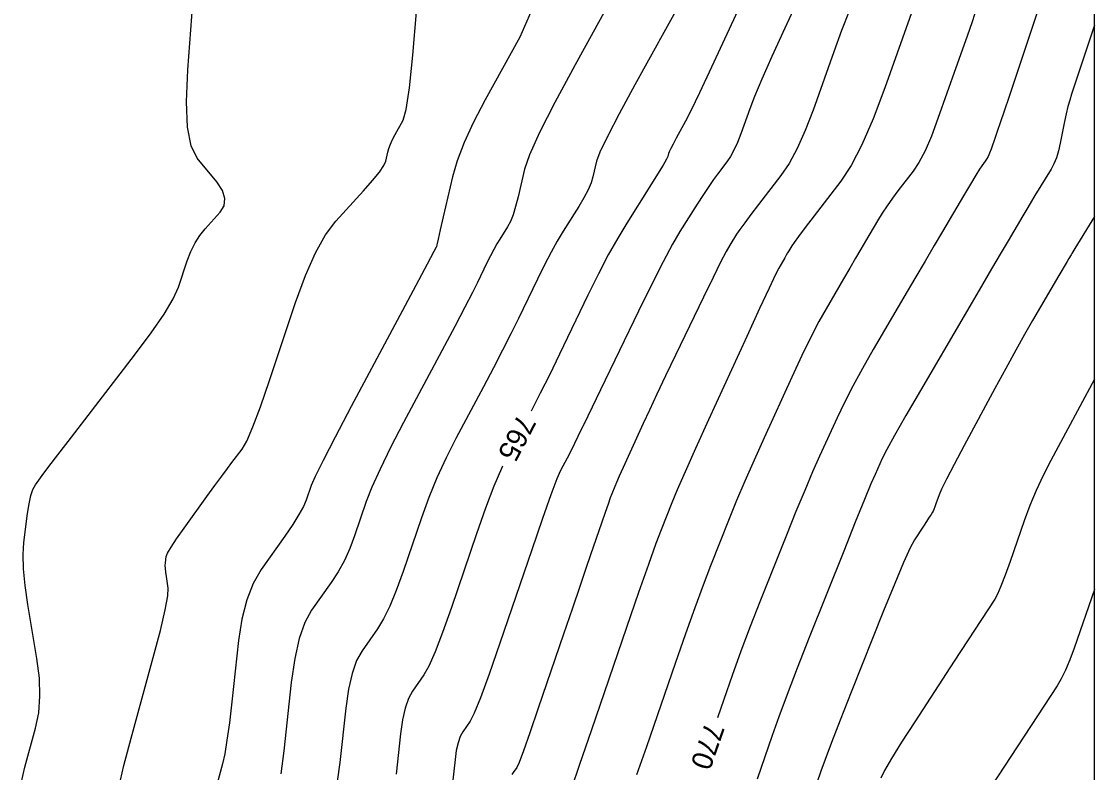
# Model space of a CAD drawing. Extents: x 2082232 to 2083549, y 592624 to 593832.
# Drawn here: x 2083512.7 to 2083549.07, y 592651.11 to 592676.57 of the extents above; entities that cross this region are included whole.
import ezdxf

# ---------------------------------------------------------------- set-up
doc = ezdxf.new("R2010")
doc.units = 0
for name, color, linetype in [('DT_X_Contour_Major', 7, 'Continuous'), ('DT_X_Contour_Minor', 7, 'Continuous'), ('DT_X_TIN_Hull', 7, 'Continuous')]:
    doc.layers.add(name, color=color, linetype=linetype)

msp = doc.modelspace()

# ---------------------------------------------------------------- linework, layer by layer
at = {"layer": 'DT_X_Contour_Major'}
for points in [[(2083538.156, 592679.479), (2083536.613, 592676.137), (2083536.092, 592675.013), (2083535.685, 592674.147), (2083535.392, 592673.54), (2083535.214, 592673.192), (2083534.893, 592672.608), (2083534.786, 592672.411), (2083534.707, 592672.26), (2083534.656, 592672.153), (2083534.633, 592672.092), (2083534.61, 592671.988), (2083534.565, 592671.895), (2083534.449, 592671.695), (2083534.261, 592671.388), (2083534.002, 592670.974), (2083533.216, 592669.728), (2083532.913, 592669.225), (2083532.593, 592668.651), (2083532.256, 592668.007), (2083531.903, 592667.292), (2083530.938, 592665.291), (2083530.595, 592664.583), (2083530.287, 592663.962), (2083530.015, 592663.426), (2083529.981, 592663.36)], [(2083547.737, 592678.713), (2083546.175, 592674.024), (2083546.01, 592673.53), (2083545.877, 592673.135), (2083545.776, 592672.838), (2083545.707, 592672.639), (2083545.565, 592672.24), (2083545.513, 592672.102), (2083545.463, 592671.987), (2083545.416, 592671.895), (2083545.37, 592671.826), (2083545.251, 592671.672), (2083545.179, 592671.565), (2083545.051, 592671.36), (2083544.868, 592671.056), (2083544.63, 592670.654), (2083543.922, 592669.45), (2083543.64, 592668.972), (2083543.328, 592668.44), (2083542.985, 592667.855), (2083542.612, 592667.217), (2083541.574, 592665.444), (2083541.205, 592664.801), (2083540.878, 592664.202), (2083540.593, 592663.647), (2083540.348, 592663.136), (2083539.752, 592661.831), (2083539.514, 592661.297), (2083539.248, 592660.673), (2083538.953, 592659.96), (2083538.63, 592659.158), (2083537.731, 592656.898), (2083537.401, 592656.055), (2083537.086, 592655.222), (2083536.787, 592654.399), (2083536.503, 592653.585), (2083536.289, 592652.96)], [(2083512.701, 592650.796), (2083512.821, 592651.29), (2083513.182, 592652.61), (2083513.287, 592653.129), (2083513.328, 592653.696), (2083513.307, 592654.31), (2083513.224, 592654.972), (2083512.918, 592656.801), (2083512.823, 592657.446), (2083512.769, 592658.013), (2083512.755, 592658.499), (2083512.781, 592658.906), (2083512.906, 592659.883), (2083512.958, 592660.219), (2083513.019, 592660.494), (2083513.091, 592660.707), (2083513.173, 592660.858), (2083513.405, 592661.179), (2083513.56, 592661.387), (2083513.852, 592661.77), (2083514.281, 592662.329), (2083514.846, 592663.062), (2083516.535, 592665.251), (2083517.103, 592666.012), (2083517.541, 592666.65), (2083517.848, 592667.167), (2083518.025, 592667.562), (2083518.323, 592668.454), (2083518.444, 592668.773), (2083518.585, 592669.06), (2083518.746, 592669.317), (2083518.927, 592669.542), (2083519.435, 592670.101), (2083519.57, 592670.322), (2083519.596, 592670.567), (2083519.512, 592670.835), (2083519.318, 592671.127), (2083518.656, 592671.937), (2083518.45, 592672.351), (2083518.328, 592672.988), (2083518.291, 592673.846), (2083518.338, 592674.927), (2083518.577, 592678.104)], [(2083529.011, 592661.498), (2083528.971, 592661.416), (2083528.715, 592660.81), (2083528.434, 592660.072), (2083528.127, 592659.202), (2083527.275, 592656.705), (2083526.977, 592655.86), (2083526.723, 592655.197), (2083526.511, 592654.715), (2083526.343, 592654.416), (2083525.952, 592653.861), (2083525.817, 592653.614), (2083525.704, 592653.292), (2083525.614, 592652.893), (2083525.547, 592652.419), (2083525.397, 592651.052)]]:
    msp.add_lwpolyline(points, dxfattribs=at)
at = {"layer": 'DT_X_Contour_Minor'}
for points in [[(2083539.866, 592679.133), (2083538.577, 592676.341), (2083538.14, 592675.385), (2083537.795, 592674.611), (2083537.544, 592674.019), (2083537.384, 592673.609), (2083537.083, 592672.76), (2083536.969, 592672.462), (2083536.852, 592672.204), (2083536.734, 592671.986), (2083536.613, 592671.808), (2083536.289, 592671.388), (2083536.155, 592671.207), (2083535.997, 592670.978), (2083535.814, 592670.701), (2083535.606, 592670.376), (2083535.02, 592669.446), (2083534.767, 592669.016), (2083534.449, 592668.423), (2083534.065, 592667.667), (2083533.615, 592666.748), (2083532.329, 592664.079), (2083531.897, 592663.184), (2083531.564, 592662.5), (2083531.33, 592662.027), (2083531.197, 592661.764), (2083530.974, 592661.346), (2083530.85, 592661.06), (2083530.646, 592660.517), (2083530.361, 592659.716), (2083529.996, 592658.658), (2083528.916, 592655.493), (2083528.55, 592654.438), (2083528.261, 592653.645), (2083528.049, 592653.115), (2083527.915, 592652.848), (2083527.66, 592652.486), (2083527.572, 592652.325), (2083527.499, 592652.115), (2083527.44, 592651.855), (2083527.396, 592651.546), (2083527.298, 592650.654)], [(2083533.539, 592678.857), (2083531.466, 592675.093), (2083530.775, 592673.815), (2083530.259, 592672.8), (2083529.917, 592672.05), (2083529.75, 592671.565), (2083529.535, 592670.624), (2083529.452, 592670.296), (2083529.365, 592670.017), (2083529.273, 592669.788), (2083529.177, 592669.607), (2083528.915, 592669.192), (2083528.814, 592669.024), (2083528.708, 592668.833), (2083528.595, 592668.619), (2083528.478, 592668.381), (2083528.156, 592667.714), (2083527.99, 592667.382), (2083527.734, 592666.885), (2083527.386, 592666.224), (2083526.947, 592665.398), (2083525.655, 592662.976), (2083525.213, 592662.127), (2083524.854, 592661.396), (2083524.58, 592660.784), (2083524.389, 592660.29), (2083523.993, 592659.129), (2083523.832, 592658.704), (2083523.646, 592658.3), (2083523.435, 592657.916), (2083523.199, 592657.552), (2083522.536, 592656.61), (2083522.306, 592656.193), (2083522.115, 592655.646), (2083521.963, 592654.97), (2083521.848, 592654.165), (2083521.595, 592651.846), (2083521.498, 592651.069)], [(2083543.403, 592678.357), (2083541.968, 592674.314), (2083541.571, 592673.261), (2083541.19, 592672.382), (2083540.826, 592671.679), (2083540.477, 592671.151), (2083539.57, 592669.975), (2083539.267, 592669.581), (2083539.04, 592669.281), (2083538.888, 592669.075), (2083538.812, 592668.963), (2083538.709, 592668.788), (2083538.668, 592668.719), (2083538.623, 592668.642), (2083538.573, 592668.557), (2083538.368, 592668.207), (2083538.258, 592667.99), (2083538.041, 592667.532), (2083537.717, 592666.833), (2083537.286, 592665.892), (2083535.993, 592663.064), (2083535.552, 592662.093), (2083535.198, 592661.301), (2083534.93, 592660.687), (2083534.749, 592660.253), (2083534.383, 592659.333), (2083534.207, 592658.867), (2083533.953, 592658.16), (2083533.621, 592657.211), (2083533.212, 592656.021), (2083532.016, 592652.526), (2083531.621, 592651.376), (2083531.333, 592650.549)], [(2083535.105, 592677.346), (2083533.491, 592674.417), (2083532.956, 592673.432), (2083532.561, 592672.672), (2083532.306, 592672.137), (2083532.192, 592671.828), (2083532.072, 592671.306), (2083532.008, 592671.096), (2083531.907, 592670.856), (2083531.767, 592670.588), (2083531.59, 592670.291), (2083531.066, 592669.46), (2083530.863, 592669.125), (2083530.65, 592668.742), (2083530.426, 592668.313), (2083530.19, 592667.836), (2083529.547, 592666.503), (2083529.292, 592665.983), (2083529.01, 592665.423), (2083528.701, 592664.825), (2083528.363, 592664.187), (2083527.428, 592662.433), (2083527.092, 592661.771), (2083526.785, 592661.103), (2083526.507, 592660.428), (2083526.258, 592659.746), (2083525.634, 592657.917), (2083525.405, 592657.282), (2083525.185, 592656.748), (2083524.973, 592656.315), (2083524.771, 592655.984), (2083524.244, 592655.236), (2083524.062, 592654.904), (2083523.91, 592654.469), (2083523.788, 592653.932), (2083523.698, 592653.292), (2083523.496, 592651.449), (2083523.399, 592650.807)], [(2083515.997, 592650.604), (2083516.175, 592651.346), (2083516.421, 592652.276), (2083517.169, 592655.007), (2083517.411, 592655.922), (2083517.577, 592656.618), (2083517.666, 592657.096), (2083517.679, 592657.355), (2083517.612, 592657.754), (2083517.592, 592657.895), (2083517.58, 592658.019), (2083517.577, 592658.125), (2083517.583, 592658.214), (2083517.61, 592658.427), (2083517.655, 592658.548), (2083517.771, 592658.749), (2083517.956, 592659.031), (2083518.212, 592659.393), (2083518.987, 592660.467), (2083519.258, 592660.841), (2083519.489, 592661.157), (2083519.68, 592661.415), (2083519.832, 592661.615), (2083520.184, 592662.071), (2083520.34, 592662.344), (2083520.547, 592662.823), (2083520.803, 592663.507), (2083521.109, 592664.396), (2083521.992, 592667.04), (2083522.326, 592667.956), (2083522.664, 592668.721), (2083523.008, 592669.334), (2083523.356, 592669.796), (2083524.292, 592670.826), (2083524.602, 592671.179), (2083524.832, 592671.464), (2083524.98, 592671.681), (2083525.047, 592671.831), (2083525.117, 592672.14), (2083525.153, 592672.264), (2083525.207, 592672.405), (2083525.279, 592672.561), (2083525.37, 592672.735), (2083525.636, 592673.218), (2083525.74, 592673.584), (2083525.85, 592674.32), (2083525.967, 592675.425), (2083526.09, 592676.899)], [(2083529.987, 592676.935), (2083529.588, 592676.038), (2083528.418, 592673.914), (2083528.02, 592673.154), (2083527.702, 592672.465), (2083527.465, 592671.848), (2083527.308, 592671.303), (2083526.998, 592669.946), (2083526.896, 592669.5), (2083526.823, 592669.182), (2083526.779, 592668.99), (2083526.764, 592668.926), (2083526.763, 592668.925), (2083526.763, 592668.925), (2083526.763, 592668.924), (2083526.762, 592668.923), (2083526.762, 592668.921), (2083526.76, 592668.917), (2083526.682, 592668.771), (2083526.451, 592668.336), (2083526.065, 592667.612), (2083525.525, 592666.6), (2083523.88, 592663.516), (2083523.333, 592662.481), (2083522.923, 592661.689), (2083522.653, 592661.14), (2083522.52, 592660.833), (2083522.352, 592660.341), (2083522.26, 592660.126), (2083522.108, 592659.851), (2083521.897, 592659.516), (2083521.627, 592659.12), (2083520.828, 592657.985), (2083520.555, 592657.516), (2083520.336, 592656.958), (2083520.17, 592656.312), (2083520.058, 592655.578), (2083519.831, 592653.502), (2083519.747, 592652.788), (2083519.667, 592652.201), (2083519.589, 592651.741), (2083519.514, 592651.408), (2083519.318, 592650.692)], [(2083540.752, 592676.915), (2083540.498, 592676.257), (2083540.237, 592675.543), (2083539.534, 592673.563), (2083539.268, 592672.867), (2083538.997, 592672.265), (2083538.721, 592671.757), (2083538.44, 592671.343), (2083537.684, 592670.364), (2083537.425, 592670.025), (2083537.215, 592669.744), (2083537.054, 592669.519), (2083536.942, 592669.352), (2083536.709, 592668.982), (2083536.588, 592668.768), (2083536.399, 592668.404), (2083536.144, 592667.89), (2083535.821, 592667.225), (2083534.87, 592665.253), (2083534.534, 592664.553), (2083534.239, 592663.934), (2083533.986, 592663.396), (2083533.774, 592662.937), (2083533.265, 592661.823), (2083533.094, 592661.446), (2083532.96, 592661.15), (2083532.865, 592660.935), (2083532.809, 592660.801), (2083532.709, 592660.551), (2083532.66, 592660.418), (2083532.585, 592660.209), (2083532.485, 592659.923), (2083532.36, 592659.56), (2083531.994, 592658.489), (2083531.833, 592658.02), (2083531.627, 592657.416), (2083531.375, 592656.676), (2083531.076, 592655.802), (2083530.219, 592653.29), (2083529.932, 592652.458), (2083529.715, 592651.846), (2083529.566, 592651.453), (2083529.487, 592651.28), (2083529.368, 592651.111), (2083529.327, 592651.036)], [(2083545.019, 592676.839), (2083544.91, 592676.518), (2083544.767, 592676.104), (2083544.589, 592675.597), (2083544.377, 592674.998), (2083543.767, 592673.277), (2083543.542, 592672.682), (2083543.327, 592672.185), (2083543.121, 592671.787), (2083542.924, 592671.488), (2083542.41, 592670.824), (2083542.223, 592670.573), (2083542.046, 592670.32), (2083541.878, 592670.065), (2083541.721, 592669.808), (2083541.315, 592669.119), (2083541.154, 592668.845), (2083540.976, 592668.541), (2083540.779, 592668.206), (2083540.565, 592667.84), (2083539.971, 592666.825), (2083539.732, 592666.395), (2083539.46, 592665.867), (2083539.155, 592665.24), (2083538.817, 592664.514), (2083537.873, 592662.448), (2083537.533, 592661.695), (2083537.223, 592660.987), (2083536.942, 592660.324), (2083536.69, 592659.705), (2083536.057, 592658.115), (2083535.804, 592657.461), (2083535.52, 592656.691), (2083535.204, 592655.805), (2083534.857, 592654.803), (2083533.89, 592651.977), (2083533.551, 592651.027)], [(2083549.073, 592676.438), (2083548.296, 592674.105), (2083548.233, 592673.904), (2083548.173, 592673.682), (2083548.115, 592673.439), (2083548.059, 592673.174), (2083547.913, 592672.439), (2083547.852, 592672.178), (2083547.78, 592671.944), (2083547.696, 592671.738), (2083547.601, 592671.56), (2083547.054, 592670.672), (2083547.017, 592670.61), (2083546.936, 592670.474), (2083546.813, 592670.264), (2083546.646, 592669.982), (2083546.145, 592669.13), (2083545.911, 592668.732), (2083545.585, 592668.177), (2083545.168, 592667.464), (2083544.658, 592666.593), (2083543.177, 592664.062), (2083542.679, 592663.206), (2083542.297, 592662.537), (2083542.03, 592662.054), (2083541.88, 592661.757), (2083541.632, 592661.214), (2083541.496, 592660.899), (2083541.273, 592660.36), (2083540.965, 592659.597), (2083540.571, 592658.61), (2083539.404, 592655.68), (2083538.998, 592654.649), (2083538.653, 592653.753), (2083538.37, 592652.992), (2083538.148, 592652.367), (2083537.639, 592650.88)], [(2083549.073, 592669.952), (2083548.409, 592668.874), (2083548.372, 592668.813), (2083548.337, 592668.756), (2083548.305, 592668.704), (2083548.276, 592668.655), (2083548.203, 592668.53), (2083548.147, 592668.435), (2083547.868, 592667.958), (2083546.973, 592666.428), (2083546.704, 592665.961), (2083546.401, 592665.422), (2083546.064, 592664.809), (2083545.693, 592664.123), (2083544.658, 592662.198), (2083544.314, 592661.552), (2083544.056, 592661.057), (2083543.886, 592660.714), (2083543.802, 592660.522), (2083543.694, 592660.214), (2083543.656, 592660.109), (2083543.625, 592660.027), (2083543.598, 592659.967), (2083543.578, 592659.929), (2083543.531, 592659.857), (2083543.502, 592659.812), (2083543.449, 592659.731), (2083543.372, 592659.613), (2083543.272, 592659.459), (2083542.972, 592659.001), (2083542.823, 592658.721), (2083542.598, 592658.226), (2083542.299, 592657.515), (2083541.924, 592656.588), (2083540.827, 592653.831), (2083540.453, 592652.887), (2083540.157, 592652.126), (2083539.937, 592651.546), (2083539.793, 592651.149), (2083539.514, 592650.331)], [(2083549.073, 592664.437), (2083547.592, 592661.681), (2083547.334, 592661.178), (2083547.098, 592660.671), (2083546.884, 592660.159), (2083546.692, 592659.644), (2083546.21, 592658.263), (2083546.042, 592657.795), (2083545.899, 592657.426), (2083545.782, 592657.157), (2083545.691, 592656.987), (2083544.32, 592654.886), (2083542.98, 592652.832), (2083542.531, 592652.135), (2083542.189, 592651.584), (2083541.953, 592651.178), (2083541.825, 592650.917)], [(2083549.073, 592657.307), (2083548.38, 592655.323), (2083548.232, 592654.924), (2083548.087, 592654.578), (2083547.944, 592654.285), (2083547.804, 592654.045), (2083545.574, 592650.629)]]:
    msp.add_lwpolyline(points, dxfattribs=at)
at = {"layer": 'DT_X_TIN_Hull'}
msp.add_lwpolyline([(2083549.073, 592649.5), (2083549.073, 592653.252), (2083549.073, 592660.631), (2083549.073, 592667.607), (2083549.073, 592668.415), (2083549.073, 592668.63), (2083549.073, 592671.859), (2083549.073, 592674.513), (2083549.073, 592679.613)], dxfattribs=at)

# ---------------------------------------------------------------- texts
at = {"layer": 'DT_X_Contour_Major'}
for s, rotation, p in [('765', 242.4724, (2083529.548, 592663.3)), ('770', 250.6826, (2083535.888, 592652.852))]:
    msp.add_text(s, height=0.7, rotation=rotation, dxfattribs=at).set_placement(p)

doc.saveas('drawing.dxf')
